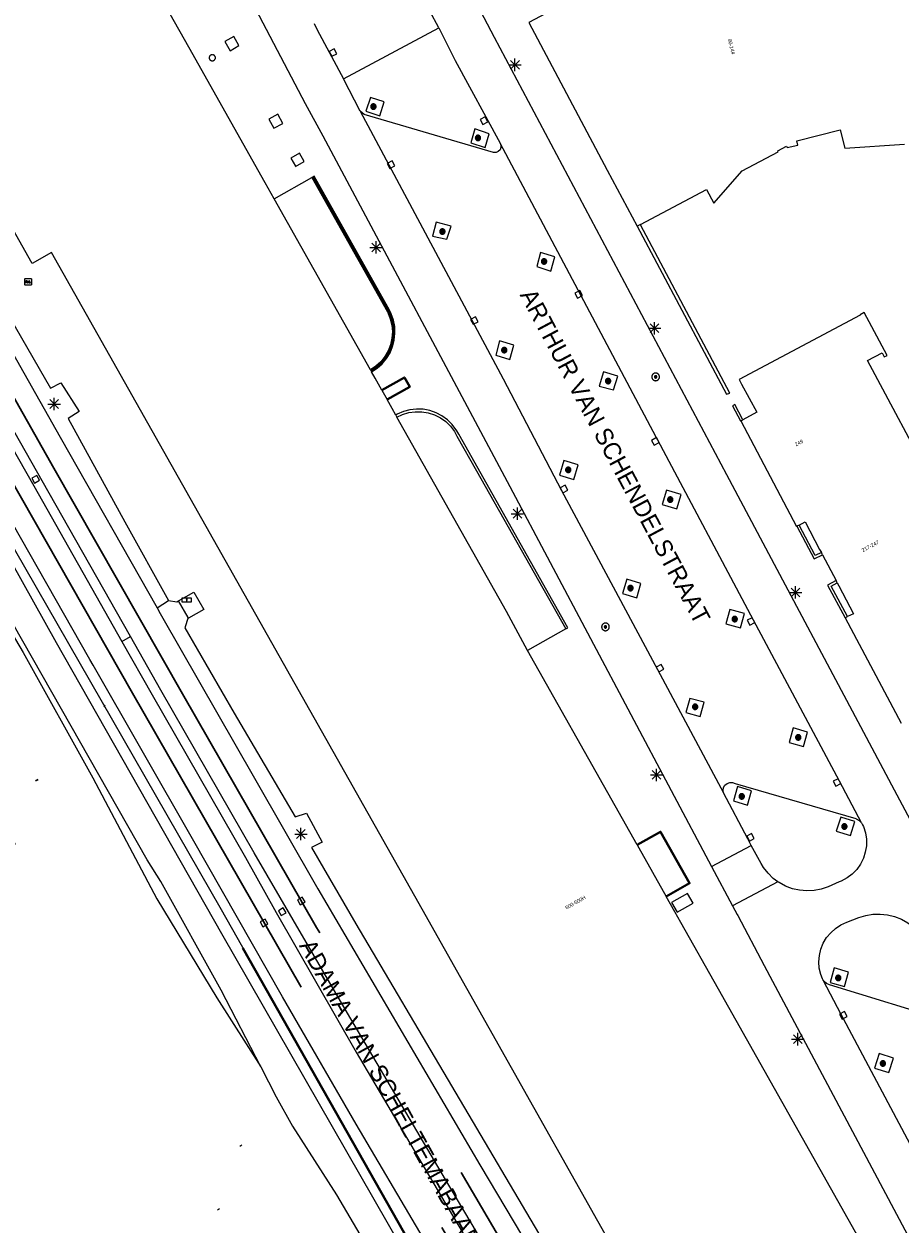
# Model space of a CAD drawing. Header units: metres. Extents: x 135779 to 137489, y 452643 to 455118.
# Tile 368 of 489: x 136520 to 136590, y 454824 to 454920. Entities that reach past the tile are written whole.
import ezdxf
from ezdxf.enums import TextEntityAlignment as Align

# ---------------------------------------------------------------- set-up
doc = ezdxf.new("R2010")
doc.units = ezdxf.units.M
for name, pattern in [('DGN_Style_1', [33.729988, 0.056123, -33.673865]), ('DGN_Style_3', [78.572352, 56.123108, -22.449243]), ('DGN_Style_4', [89.853097, 44.898487, -22.449243, 0.056123, -22.449243])]:
    doc.linetypes.add(name, pattern=pattern)
for name, color, linetype, lineweight in [('KTop_BTD_Grasland overig', 62, 'Continuous', 13), ('KTop_BTD_Groenvoorziening', 62, 'Continuous', 13), ('KTop_GBI_Toegangstrap', 40, 'Continuous', 40), ('KTop_KST_KAST', 40, 'Continuous', 13), ('KTop_NAR_Huisnummer (t)', 7, 'Continuous', 13), ('KTop_NAR_Huisnummer tijdelijk (t)', 7, 'Continuous', 13), ('KTop_ORL_Weg_Straatnaam (t)', 7, 'Continuous', 13), ('KTop_OTD_Half verhard', 15, 'Continuous', 13), ('KTop_OTD_Open verharding', 15, 'Continuous', 13), ('KTop_PAL_Afsluitpaal', 222, 'Continuous', 13), ('KTop_PAL_Lichtmast', 40, 'Continuous', 13), ('KTop_PAL_PAAL', 222, 'Continuous', 13), ('KTop_PND_Grondvlaksituatie van BAG-pand [tachy]', 1, 'Continuous', 13), ('KTop_PUT_Inspectie- of rioolput', 15, 'Continuous', 13), ('KTop_PUT_Kolk', 15, 'Continuous', 13), ('KTop_SHD_Hek (l)', 15, 'DGN_Style_4', 40), ('KTop_SHD_Muur', 15, 'Continuous', 13), ('KTop_SPR_Sneltram (l)', 251, 'DGN_Style_3', 30), ('KTop_SPR_Trein (l)', 8, 'DGN_Style_1', 53), ('KTop_VGO_Boom', 92, 'Continuous', 13), ('KTop_WGD_OV-baan', 251, 'Continuous', 13), ('KTop_WGD_Parkeervlak', 251, 'Continuous', 13), ('KTop_WGD_Rijbaan_Lokale weg', 251, 'Continuous', 13), ('KTop_WGD_Rijbaan_Lokale weg_verkeersdrempel', 40, 'Continuous', 13), ('KTop_WGD_Spoorbaan', 251, 'Continuous', 13), ('KTop_WGD_Voetpad', 251, 'Continuous', 13)]:
    doc.layers.add(name, color=color, linetype=linetype, lineweight=lineweight)
doc.styles.add('Style-ROVU', font='ROVU.shx')
doc.styles.add('Style-ROVUCURSIEF', font='ROVUCURSIEF.shx')

# ---------------------------------------------------------------- blocks, each defined once
blk = doc.blocks.new('KST_KAST')
at = {"layer": 'KTop_KST_KAST', "flags": 128}
blk.add_lwpolyline([(-0.365, 0.169), (0.365, 0.169), (0.365, -0.169), (-0.365, -0.169), (-0.365, 0.169)], close=True, dxfattribs=at)
blk.add_lwpolyline([(0.045, 0.146), (-0.045, 0), (0.045, 0), (-0.045, -0.146)], dxfattribs=at)
blk = doc.blocks.new('PAL_PAAL')
at = {"layer": 'KTop_PAL_PAAL'}
for points in [[(-0.181, -0.083), (-0.158, -0.083), (-0.158, -0.017), (-0.158, 0.001), (-0.158, 0.066), (-0.144, 0.066), (-0.135, 0.065), (-0.127, 0.064), (-0.119, 0.062), (-0.112, 0.057), (-0.108, 0.049), (-0.106, 0.041), (-0.107, 0.033), (-0.108, 0.025), (-0.112, 0.017), (-0.117, 0.01), (-0.124, 0.006), (-0.132, 0.003), (-0.14, 0.001), (-0.149, 0.001), (-0.158, 0.001), (-0.158, -0.017), (-0.148, -0.017), (-0.135, -0.016), (-0.122, -0.014), (-0.11, -0.009), (-0.099, -0.002), (-0.09, 0.007), (-0.085, 0.019), (-0.082, 0.031), (-0.082, 0.044), (-0.084, 0.057), (-0.09, 0.068), (-0.099, 0.077), (-0.111, 0.081), (-0.124, 0.083), (-0.137, 0.083), (-0.181, 0.083)], [(-0.074, -0.083), (-0.007, 0.083), (0.016, 0.083), (0.081, -0.083), (0.056, -0.083), (0.037, -0.037), (-0.033, -0.037), (-0.026, -0.019), (0.03, -0.019), (0.002, 0.052), (-0.052, -0.083)], [(0.105, -0.083), (0.105, 0.083), (0.129, 0.083), (0.129, -0.066), (0.203, -0.066), (0.203, -0.083)]]:
    blk.add_hatch(color=1, dxfattribs=at).paths.add_polyline_path(points)
at = {"layer": 'KTop_PAL_PAAL', "flags": 128}
blk.add_lwpolyline([(-0.264, -0.225), (-0.264, 0.225), (-0.264, 0.229), (-0.263, 0.233), (-0.262, 0.237), (-0.261, 0.241), (-0.259, 0.245), (-0.257, 0.248), (-0.254, 0.251), (-0.251, 0.254), (-0.248, 0.257), (-0.245, 0.259), (-0.241, 0.261), (-0.237, 0.262), (-0.233, 0.263), (-0.229, 0.264), (-0.225, 0.264), (0.225, 0.264), (0.229, 0.264), (0.233, 0.263), (0.237, 0.262), (0.241, 0.261), (0.245, 0.259), (0.248, 0.257), (0.251, 0.254), (0.254, 0.251), (0.257, 0.248), (0.259, 0.245), (0.261, 0.241), (0.262, 0.237), (0.263, 0.233), (0.264, 0.229), (0.264, 0.225), (0.264, -0.225), (0.264, -0.229), (0.263, -0.233), (0.262, -0.237), (0.261, -0.241), (0.259, -0.245), (0.257, -0.248), (0.254, -0.251), (0.251, -0.254), (0.248, -0.257), (0.245, -0.259), (0.241, -0.261), (0.237, -0.262), (0.233, -0.263), (0.229, -0.264), (0.225, -0.264), (-0.225, -0.264), (-0.229, -0.264), (-0.233, -0.263), (-0.237, -0.262), (-0.241, -0.261), (-0.245, -0.259), (-0.248, -0.257), (-0.251, -0.254), (-0.254, -0.251), (-0.257, -0.248), (-0.259, -0.245), (-0.261, -0.241), (-0.262, -0.237), (-0.263, -0.233), (-0.264, -0.229), (-0.264, -0.225)], dxfattribs=at)
for points in [[(-0.137, 0.083), (-0.181, 0.083), (-0.181, -0.083), (-0.158, -0.083), (-0.158, 0.066), (-0.144, 0.066), (-0.135, 0.065), (-0.127, 0.064), (-0.119, 0.062), (-0.112, 0.057), (-0.108, 0.049), (-0.106, 0.041), (-0.107, 0.033), (-0.108, 0.025), (-0.112, 0.017), (-0.117, 0.01), (-0.124, 0.006), (-0.132, 0.003), (-0.14, 0.001), (-0.149, 0.001), (-0.158, 0.001), (-0.158, -0.017), (-0.148, -0.017), (-0.135, -0.016), (-0.122, -0.014), (-0.11, -0.009), (-0.099, -0.002), (-0.09, 0.007), (-0.085, 0.019), (-0.082, 0.031), (-0.082, 0.044), (-0.084, 0.057), (-0.09, 0.068), (-0.099, 0.077), (-0.111, 0.081), (-0.124, 0.083), (-0.137, 0.083)], [(-0.007, 0.083), (-0.074, -0.083), (-0.052, -0.083), (0.002, 0.052), (0.03, -0.019), (-0.026, -0.019), (-0.033, -0.037), (0.037, -0.037), (0.056, -0.083), (0.081, -0.083), (0.016, 0.083), (-0.007, 0.083)], [(0.105, 0.083), (0.105, -0.083), (0.203, -0.083), (0.203, -0.066), (0.129, -0.066), (0.129, 0.083), (0.105, 0.083)]]:
    blk.add_lwpolyline(points, close=True, dxfattribs=at)
blk = doc.blocks.new('PAL_Lichtmast')
at = {"layer": 'KTop_PAL_Lichtmast'}
for p, q in [((-0.354, -0.354), (0.354, 0.354)), ((0.354, -0.354), (-0.354, 0.354)), ((0, -0.5), (0, 0.5)), ((-0.5, 0), (0.5, 0))]:
    blk.add_line(p, q, dxfattribs=at)
blk = doc.blocks.new('PAL_Afsluitpaal')
at = {"layer": 'KTop_PAL_Afsluitpaal', "flags": 128}
blk.add_lwpolyline([(0.25, 0), (0.249, 0.026), (0.245, 0.052), (0.238, 0.077), (0.228, 0.102), (0.217, 0.125), (0.202, 0.147), (0.186, 0.167), (0.167, 0.186), (0.147, 0.202), (0.125, 0.217), (0.102, 0.228), (0.077, 0.238), (0.052, 0.245), (0.026, 0.249), (0, 0.25), (-0.026, 0.249), (-0.052, 0.245), (-0.077, 0.238), (-0.102, 0.228), (-0.125, 0.217), (-0.147, 0.202), (-0.167, 0.186), (-0.186, 0.167), (-0.202, 0.147), (-0.217, 0.125), (-0.228, 0.102), (-0.238, 0.077), (-0.245, 0.052), (-0.249, 0.026), (-0.25, 0), (-0.249, -0.026), (-0.245, -0.052), (-0.238, -0.077), (-0.228, -0.102), (-0.217, -0.125), (-0.202, -0.147), (-0.186, -0.167), (-0.167, -0.186), (-0.147, -0.202), (-0.125, -0.217), (-0.102, -0.228), (-0.077, -0.238), (-0.052, -0.245), (-0.026, -0.249), (0, -0.25), (0.026, -0.249), (0.052, -0.245), (0.077, -0.238), (0.102, -0.228), (0.125, -0.217), (0.147, -0.202), (0.167, -0.186), (0.186, -0.167), (0.202, -0.147), (0.217, -0.125), (0.228, -0.102), (0.238, -0.077), (0.245, -0.052), (0.249, -0.026), (0.25, 0)], dxfattribs=at)
blk = doc.blocks.new('PUT_Inspectie-_of_rioolput')
at = {"layer": 'KTop_PUT_Inspectie- of rioolput', "flags": 128}
for points in [[(0.31, 0), (0.308, 0.032), (0.303, 0.064), (0.294, 0.095), (0.283, 0.126), (0.268, 0.155), (0.25, 0.182), (0.23, 0.207), (0.207, 0.23), (0.182, 0.25), (0.154, 0.268), (0.126, 0.283), (0.095, 0.294), (0.064, 0.303), (0.032, 0.308), (0, 0.309), (-0.032, 0.308), (-0.064, 0.303), (-0.096, 0.294), (-0.126, 0.283), (-0.155, 0.268), (-0.182, 0.25), (-0.207, 0.23), (-0.23, 0.207), (-0.25, 0.182), (-0.268, 0.154), (-0.283, 0.126), (-0.294, 0.095), (-0.303, 0.064), (-0.308, 0.032), (-0.309, 0), (-0.308, -0.032), (-0.303, -0.064), (-0.294, -0.096), (-0.283, -0.126), (-0.268, -0.155), (-0.25, -0.182), (-0.23, -0.207), (-0.207, -0.23), (-0.182, -0.25), (-0.155, -0.268), (-0.126, -0.283), (-0.096, -0.294), (-0.064, -0.303), (-0.032, -0.308), (0, -0.309), (0.032, -0.308), (0.064, -0.303), (0.095, -0.294), (0.126, -0.283), (0.155, -0.268), (0.182, -0.25), (0.207, -0.23), (0.23, -0.207), (0.25, -0.182), (0.268, -0.155), (0.283, -0.126), (0.294, -0.096), (0.303, -0.064), (0.308, -0.032), (0.31, 0)], [(0.095, 0), (0.094, 0.009), (0.092, 0.019), (0.09, 0.029), (0.086, 0.038), (0.082, 0.047), (0.076, 0.055), (0.07, 0.063), (0.063, 0.07), (0.055, 0.076), (0.047, 0.082), (0.038, 0.086), (0.029, 0.09), (0.019, 0.092), (0.009, 0.094), (0, 0.094), (-0.01, 0.094), (-0.02, 0.092), (-0.029, 0.09), (-0.039, 0.086), (-0.048, 0.082), (-0.056, 0.076), (-0.064, 0.07), (-0.071, 0.063), (-0.077, 0.055), (-0.082, 0.047), (-0.087, 0.038), (-0.09, 0.029), (-0.093, 0.019), (-0.094, 0.009), (-0.095, 0), (-0.094, -0.01), (-0.093, -0.02), (-0.09, -0.029), (-0.087, -0.039), (-0.082, -0.048), (-0.077, -0.056), (-0.071, -0.064), (-0.064, -0.071), (-0.056, -0.077), (-0.047, -0.082), (-0.039, -0.087), (-0.029, -0.09), (-0.02, -0.093), (-0.01, -0.094), (0, -0.095), (0.009, -0.094), (0.019, -0.093), (0.029, -0.09), (0.038, -0.087), (0.047, -0.082), (0.055, -0.077), (0.063, -0.071), (0.07, -0.064), (0.076, -0.056), (0.082, -0.047), (0.086, -0.039), (0.09, -0.029), (0.092, -0.02), (0.094, -0.01), (0.095, 0)], [(0.035, 0), (0.034, 0.003), (0.034, 0.007), (0.033, 0.01), (0.031, 0.014), (0.03, 0.017), (0.028, 0.02), (0.026, 0.023), (0.023, 0.026), (0.02, 0.028), (0.017, 0.03), (0.014, 0.031), (0.01, 0.033), (0.007, 0.034), (0.003, 0.034), (0, 0.034), (-0.004, 0.034), (-0.007, 0.034), (-0.011, 0.033), (-0.014, 0.031), (-0.018, 0.03), (-0.021, 0.028), (-0.023, 0.026), (-0.026, 0.023), (-0.028, 0.02), (-0.03, 0.017), (-0.032, 0.014), (-0.033, 0.01), (-0.034, 0.007), (-0.035, 0.003), (-0.035, 0), (-0.035, -0.004), (-0.034, -0.007), (-0.033, -0.011), (-0.032, -0.014), (-0.03, -0.018), (-0.028, -0.021), (-0.026, -0.023), (-0.023, -0.026), (-0.021, -0.028), (-0.017, -0.03), (-0.014, -0.032), (-0.011, -0.033), (-0.007, -0.034), (-0.004, -0.035), (0, -0.035), (0.003, -0.035), (0.007, -0.034), (0.01, -0.033), (0.014, -0.032), (0.017, -0.03), (0.02, -0.028), (0.023, -0.026), (0.026, -0.023), (0.028, -0.021), (0.03, -0.017), (0.031, -0.014), (0.033, -0.011), (0.034, -0.007), (0.034, -0.004), (0.035, 0)], [(0.01, 0.02), (0.007, 0.02), (0.005, 0.021), (0.003, 0.022), (0.001, 0.022), (-0.001, 0.022), (-0.004, 0.022), (-0.006, 0.021), (-0.008, 0.02), (-0.01, 0.019), (-0.012, 0.018), (-0.014, 0.017), (-0.016, 0.015), (-0.017, 0.013), (-0.019, 0.012), (-0.02, 0.009), (-0.021, 0.007), (-0.022, 0.005), (-0.022, 0.003), (-0.022, 0.001), (-0.022, -0.001), (-0.022, -0.004), (-0.022, -0.006), (-0.021, -0.008), (-0.02, -0.01), (-0.019, -0.012), (-0.017, -0.014), (-0.016, -0.016), (-0.014, -0.017), (-0.012, -0.019), (-0.01, -0.02), (-0.008, -0.021), (-0.006, -0.022), (-0.003, -0.022), (-0.001, -0.022), (0.001, -0.022), (0.003, -0.022), (0.005, -0.022), (0.008, -0.021), (0.01, -0.02), (0.012, -0.019), (0.014, -0.017), (0.015, -0.016), (0.017, -0.014), (0.018, -0.012), (0.02, -0.01), (0.02, -0.008), (0.021, -0.006), (0.022, -0.003), (0.022, -0.001), (0.022, 0.001), (0.022, 0.003), (0.021, 0.005), (0.02, 0.008), (0.019, 0.01), (0.018, 0.012), (0.017, 0.014), (0.015, 0.015), (0.013, 0.017), (0.012, 0.018), (0.01, 0.02)]]:
    blk.add_lwpolyline(points, dxfattribs=at)
blk = doc.blocks.new('PUT_Kolk')
at = {"layer": 'KTop_PUT_Kolk', "flags": 128}
blk.add_lwpolyline([(0.225, -0.225), (0.225, 0.225), (-0.225, 0.225), (-0.225, -0.225), (0.225, -0.225)], dxfattribs=at)
blk = doc.blocks.new('VGO_Boom')
at = {"layer": 'KTop_VGO_Boom', "flags": 128}
for points in [[(0.215, 0), (0.214, 0.022), (0.21, 0.045), (0.204, 0.066), (0.196, 0.087), (0.186, 0.108), (0.174, 0.126), (0.16, 0.144), (0.144, 0.16), (0.126, 0.174), (0.107, 0.186), (0.087, 0.196), (0.066, 0.204), (0.045, 0.21), (0.022, 0.214), (-0.001, 0.215), (-0.023, 0.214), (-0.045, 0.21), (-0.067, 0.204), (-0.088, 0.196), (-0.108, 0.186), (-0.127, 0.174), (-0.144, 0.16), (-0.16, 0.144), (-0.174, 0.126), (-0.187, 0.107), (-0.197, 0.087), (-0.205, 0.066), (-0.211, 0.045), (-0.214, 0.022), (-0.215, -0.001), (-0.214, -0.023), (-0.211, -0.045), (-0.205, -0.067), (-0.197, -0.088), (-0.187, -0.108), (-0.174, -0.127), (-0.16, -0.144), (-0.144, -0.16), (-0.127, -0.174), (-0.108, -0.187), (-0.088, -0.197), (-0.067, -0.205), (-0.045, -0.211), (-0.023, -0.214), (0, -0.215), (0.022, -0.214), (0.045, -0.211), (0.066, -0.205), (0.087, -0.197), (0.108, -0.187), (0.126, -0.174), (0.144, -0.16), (0.16, -0.144), (0.174, -0.127), (0.186, -0.108), (0.196, -0.088), (0.204, -0.067), (0.21, -0.045), (0.214, -0.023), (0.215, -0.001)], [(0.155, 0), (0.154, 0.016), (0.152, 0.032), (0.147, 0.048), (0.142, 0.063), (0.134, 0.078), (0.125, 0.091), (0.115, 0.104), (0.104, 0.115), (0.091, 0.125), (0.077, 0.134), (0.063, 0.142), (0.048, 0.147), (0.032, 0.152), (0.016, 0.154), (-0.001, 0.155), (-0.017, 0.154), (-0.033, 0.152), (-0.048, 0.147), (-0.064, 0.142), (-0.078, 0.134), (-0.092, 0.125), (-0.104, 0.115), (-0.116, 0.104), (-0.126, 0.091), (-0.135, 0.077), (-0.142, 0.063), (-0.148, 0.048), (-0.152, 0.032), (-0.155, 0.016), (-0.155, -0.001), (-0.155, -0.017), (-0.152, -0.033), (-0.148, -0.048), (-0.142, -0.064), (-0.135, -0.078), (-0.126, -0.092), (-0.116, -0.104), (-0.104, -0.116), (-0.092, -0.126), (-0.078, -0.135), (-0.064, -0.142), (-0.048, -0.148), (-0.033, -0.152), (-0.017, -0.155), (0, -0.155), (0.016, -0.155), (0.032, -0.152), (0.048, -0.148), (0.063, -0.142), (0.078, -0.135), (0.091, -0.126), (0.104, -0.116), (0.115, -0.104), (0.125, -0.092), (0.134, -0.078), (0.142, -0.064), (0.147, -0.048), (0.152, -0.033), (0.154, -0.017), (0.155, -0.001)], [(0.095, 0), (0.094, 0.01), (0.093, 0.02), (0.09, 0.029), (0.087, 0.039), (0.082, 0.048), (0.077, 0.056), (0.071, 0.064), (0.064, 0.071), (0.056, 0.077), (0.047, 0.082), (0.039, 0.087), (0.029, 0.09), (0.02, 0.093), (0.01, 0.094), (-0.001, 0.095), (-0.01, 0.094), (-0.02, 0.093), (-0.03, 0.09), (-0.039, 0.087), (-0.048, 0.082), (-0.056, 0.077), (-0.064, 0.071), (-0.071, 0.064), (-0.077, 0.056), (-0.083, 0.047), (-0.087, 0.039), (-0.091, 0.029), (-0.093, 0.02), (-0.095, 0.01), (-0.095, -0.001), (-0.095, -0.01), (-0.093, -0.02), (-0.091, -0.03), (-0.087, -0.039), (-0.083, -0.048), (-0.077, -0.056), (-0.071, -0.064), (-0.064, -0.071), (-0.056, -0.077), (-0.048, -0.083), (-0.039, -0.087), (-0.03, -0.091), (-0.02, -0.093), (-0.01, -0.095), (0, -0.095), (0.01, -0.095), (0.02, -0.093), (0.029, -0.091), (0.039, -0.087), (0.048, -0.083), (0.056, -0.077), (0.064, -0.071), (0.071, -0.064), (0.077, -0.056), (0.082, -0.048), (0.087, -0.039), (0.09, -0.03), (0.093, -0.02), (0.094, -0.01), (0.095, -0.001)], [(0.035, 0), (0.035, 0.004), (0.034, 0.007), (0.033, 0.011), (0.032, 0.014), (0.03, 0.018), (0.028, 0.021), (0.026, 0.023), (0.023, 0.026), (0.021, 0.028), (0.017, 0.03), (0.014, 0.032), (0.011, 0.033), (0.007, 0.034), (0.004, 0.035), (-0.001, 0.035), (-0.004, 0.035), (-0.008, 0.034), (-0.011, 0.033), (-0.015, 0.032), (-0.018, 0.03), (-0.021, 0.028), (-0.024, 0.026), (-0.027, 0.023), (-0.029, 0.021), (-0.031, 0.017), (-0.032, 0.014), (-0.034, 0.011), (-0.035, 0.007), (-0.035, 0.004), (-0.035, -0.001), (-0.035, -0.004), (-0.035, -0.008), (-0.034, -0.011), (-0.032, -0.015), (-0.031, -0.018), (-0.029, -0.021), (-0.027, -0.024), (-0.024, -0.027), (-0.021, -0.029), (-0.018, -0.031), (-0.015, -0.032), (-0.011, -0.034), (-0.008, -0.035), (-0.004, -0.035), (0, -0.035), (0.004, -0.035), (0.007, -0.035), (0.011, -0.034), (0.014, -0.032), (0.018, -0.031), (0.021, -0.029), (0.023, -0.027), (0.026, -0.024), (0.028, -0.021), (0.03, -0.018), (0.032, -0.015), (0.033, -0.011), (0.034, -0.008), (0.035, -0.004), (0.035, 0)]]:
    blk.add_lwpolyline(points, dxfattribs=at)

msp = doc.modelspace()

# ---------------------------------------------------------------- linework, layer by layer
at = {"layer": 'KTop_BTD_Grasland overig', "flags": 128}
for points in [[(136574.504, 454783.742), (136572.553, 454785.471), (136571.152, 454786.999), (136568.493, 454791.094), (136558.096, 454807.964), (136535.712, 454846.992), (136522.372, 454870.475), (136508.908, 454894.6), (136502.018, 454906.691), (136493.408, 454922.196), (136480.757, 454944.654), (136478.008, 454949.005), (136475.547, 454953.659), (136475.341, 454954.675), (136475.104, 454955.093)], [(136538.85, 454836.259), (136535.65, 454842.444), (136530.786, 454851.225), (136529.684, 454852.968), (136518.867, 454871.977)]]:
    msp.add_lwpolyline(points, dxfattribs=at)
at = {"layer": 'KTop_BTD_Groenvoorziening', "flags": 128}
msp.add_lwpolyline([(136475.104, 454955.093), (136475.329, 454955.194), (136490.444, 454928.696), (136518.964, 454878.071), (136535.649, 454848.969), (136559.084, 454807.596), (136565.034, 454797.809), (136566.935, 454794.953), (136571.759, 454787.91), (136573.646, 454785.138)], dxfattribs=at)
at = {"layer": 'KTop_GBI_Toegangstrap', "flags": 128}
for points in [[(136549.05, 454890.111), (136550.885, 454891.136), (136550.455, 454891.902), (136548.624, 454890.878)], [(136571.581, 454850.015), (136573.464, 454851.075), (136571.124, 454855.235), (136569.236, 454854.172)]]:
    msp.add_lwpolyline(points, dxfattribs=at)
at = {"layer": 'KTop_OTD_Half verhard', "flags": 128}
for points in [[(136478.544, 454967.737), (136482.512, 454960.62), (136483.436, 454961.182), (136484.805, 454958.953), (136483.804, 454958.302), (136487.28, 454952.095), (136502.042, 454925.894), (136502.986, 454926.418), (136504.432, 454923.789), (136503.496, 454923.27), (136505.028, 454920.437), (136514.322, 454904.095), (136521.899, 454891.021), (136522.711, 454891.45), (136524.213, 454889.154), (136523.316, 454888.575), (136527.89, 454880.254), (136531.422, 454873.895)], [(136530.488, 454873.298), (136531.422, 454873.895)], [(136531.422, 454873.895), (136532.088, 454873.78), (136532.222, 454873.857)], [(136532.989, 454872.526), (136532.72, 454871.701), (136536.714, 454864.812), (136541.63, 454856.432), (136542.536, 454856.738), (136543.815, 454854.383), (136542.956, 454853.961), (136546.538, 454847.817), (136561.982, 454821.657), (136562.868, 454822.172), (136564.243, 454819.932), (136563.306, 454819.385), (136577.371, 454795.562), (136582.356, 454787.456), (136583.235, 454788.029), (136584.794, 454785.639), (136583.936, 454785.051), (136588.016, 454778.456), (136593.445, 454770.081), (136593.758, 454769.613)]]:
    msp.add_lwpolyline(points, dxfattribs=at)
at = {"layer": 'KTop_OTD_Open verharding', "flags": 128}
msp.add_lwpolyline([(136527.653, 454870.598), (136528.348, 454870.995)], dxfattribs=at)
at = {"layer": 'KTop_PND_Grondvlaksituatie van BAG-pand [tachy]', "flags": 128}
for points in [[(136606.688, 454756.535), (136605.114, 454758.153), (136603.598, 454759.826), (136602.143, 454761.551), (136600.749, 454763.327), (136599.42, 454765.151), (136598.156, 454767.021), (136596.958, 454768.935), (136595.83, 454770.89), (136591.525, 454778.544), (136591.124, 454779.257), (136589.938, 454781.365), (136574.662, 454808.526), (136573.26, 454811.01), (136551.878, 454848.985), (136521.97, 454901.967), (136520.402, 454901.084), (136507.676, 454923.688), (136506.407, 454925.942), (136504.497, 454929.335), (136500, 454937.322), (136491.771, 454951.938), (136493.34, 454952.822), (136482.719, 454971.688)], [(136539.951, 454906.301), (136539.22, 454907.6), (136533.05, 454918.556), (136530.04, 454923.9), (136526.508, 454930.105), (136526.397, 454930.302), (136524.663, 454933.376)], [(136566.08, 454923.51), (136560.48, 454920.54), (136566.82, 454908.61), (136569.24, 454904.09)], [(136536.38, 454918.26), (136537.1, 454918.67), (136536.69, 454919.41), (136535.97, 454919), (136536.38, 454918.26)], [(136540.222, 454913.136), (136539.5, 454912.74), (136539.9, 454912), (136540.63, 454912.4), (136540.23, 454913.14), (136540.222, 454913.136)], [(136569.496, 454904.229), (136574.82, 454907.05), (136575.42, 454905.97), (136577.72, 454908.56), (136580.61, 454910.11), (136580.58, 454910.18), (136581.29, 454910.57), (136581.34, 454910.44), (136582.2, 454910.64), (136582.12, 454910.98), (136585.62, 454911.87), (136585.99, 454910.4), (136590.82, 454910.71)], [(136541.658, 454908.931), (136541.67, 454908.91), (136542.37, 454909.32), (136541.99, 454910), (136541.988, 454909.999), (136541.28, 454909.59), (136541.658, 454908.931)], [(136547.716, 454892.505), (136539.951, 454906.301)], [(136569.496, 454904.229), (136569.24, 454904.09)], [(136594.59, 454883.85), (136593.22, 454883.14), (136587.82, 454893.25), (136589, 454893.88), (136589.18, 454893.55), (136589.41, 454893.67), (136587.56, 454897.13), (136587.23, 454896.95), (136587.24, 454896.93), (136577.46, 454891.72), (136577.665, 454891.34), (136578.88, 454889.09), (136577.763, 454888.484)], [(136547.716, 454892.505), (136547.806, 454892.345)], [(136548.624, 454890.878), (136548.09, 454891.84), (136547.806, 454892.345)], [(136548.624, 454890.878), (136549.05, 454890.111)], [(136549.75, 454888.859), (136549.45, 454889.39), (136549.05, 454890.111)], [(136549.75, 454888.859), (136549.841, 454888.697)], [(136560.395, 454869.864), (136558.68, 454873.02), (136549.841, 454888.697)], [(136577.59, 454888.39), (136577.763, 454888.484)], [(136577.59, 454888.39), (136582.1, 454879.88), (136582.12, 454879.89)], [(136582.303, 454879.984), (136582.8, 454880.24), (136583.96, 454878.025), (136584.097, 454877.763)], [(136582.303, 454879.984), (136582.12, 454879.89)], [(136584.188, 454877.589), (136584.097, 454877.763)], [(136584.188, 454877.589), (136585.283, 454875.497)], [(136585.379, 454875.314), (136585.283, 454875.497)], [(136585.379, 454875.314), (136585.497, 454875.089), (136586.68, 454872.83), (136586.198, 454872.593)], [(136586.03, 454872.51), (136586.198, 454872.593)], [(136586.03, 454872.51), (136590.54, 454863.99)], [(136569.236, 454854.172), (136567.46, 454857.32), (136560.395, 454869.864)], [(136569.236, 454854.172), (136569.362, 454853.948), (136571.581, 454850.015)], [(136603.812, 454790.445), (136603.59, 454790.84), (136604.56, 454791.42), (136592.22, 454813.43), (136575.804, 454842.53), (136572.76, 454847.926), (136572.283, 454848.771), (136571.581, 454850.015)]]:
    msp.add_lwpolyline(points, dxfattribs=at)
at = {"layer": 'KTop_SHD_Hek (l)', "flags": 128}
for points in [[(136559.567, 454806.802), (136559.084, 454807.596), (136535.649, 454848.969), (136518.964, 454878.071), (136490.444, 454928.696), (136475.329, 454955.194), (136475.104, 454955.093), (136473.723, 454954.47)], [(136549.08, 454897.4), (136543.07, 454908.08)], [(136547.77, 454892.43), (136548.215, 454892.731), (136548.61, 454893.094), (136548.947, 454893.512), (136549.218, 454893.975), (136549.417, 454894.474), (136549.54, 454894.996), (136549.585, 454895.531), (136549.549, 454896.067), (136549.434, 454896.591), (136549.243, 454897.093), (136549.08, 454897.4)]]:
    msp.add_lwpolyline(points, dxfattribs=at)
at = {"layer": 'KTop_SHD_Muur', "flags": 128}
for points in [[(136547.806, 454892.345), (136548.258, 454892.644), (136548.662, 454893.007), (136549.008, 454893.425), (136549.289, 454893.889), (136549.499, 454894.389), (136549.633, 454894.915), (136549.688, 454895.455), (136549.664, 454895.997), (136549.56, 454896.529), (136549.379, 454897.041), (136549.217, 454897.367), (136543.16, 454908.13), (136542.98, 454908.03), (136542.986, 454908.02)], [(136542.986, 454908.02), (136549.086, 454897.179), (136549.114, 454897.124), (136549.313, 454896.632), (136549.436, 454896.115), (136549.479, 454895.586), (136549.443, 454895.056), (136549.328, 454894.538), (136549.136, 454894.043), (136548.873, 454893.582), (136548.543, 454893.166), (136548.154, 454892.804), (136547.716, 454892.505)], [(136569.24, 454904.09), (136576.43, 454890.54), (136576.71, 454890.64), (136569.501, 454904.219), (136569.496, 454904.229)], [(136563.471, 454871.599), (136563.65, 454871.7), (136554.85, 454887.31), (136554.68, 454887.595), (136554.302, 454888.108), (136553.917, 454888.485), (136553.48, 454888.802), (136553.002, 454889.051), (136552.492, 454889.226), (136551.961, 454889.324), (136551.422, 454889.342), (136550.886, 454889.281), (136550.365, 454889.141), (136549.871, 454888.926), (136549.75, 454888.859)], [(136549.841, 454888.697), (136550.287, 454888.908), (136550.795, 454889.059), (136551.321, 454889.132), (136551.851, 454889.126), (136552.375, 454889.04), (136552.879, 454888.877), (136553.353, 454888.639), (136553.787, 454888.333), (136554.169, 454887.965), (136554.49, 454887.531), (136554.69, 454887.17), (136556.279, 454884.351), (136563.471, 454871.599)], [(136577.763, 454888.484), (136577.12, 454889.71), (136576.94, 454889.61), (136577.582, 454888.386), (136577.59, 454888.39)], [(136582.12, 454879.89), (136583.51, 454877.26), (136584.188, 454877.589)], [(136584.097, 454877.763), (136583.59, 454877.52), (136582.303, 454879.984)], [(136585.283, 454875.497), (136584.6, 454875.14), (136586.014, 454872.502), (136586.03, 454872.51)], [(136586.198, 454872.593), (136584.88, 454875.06), (136585.379, 454875.314)]]:
    msp.add_lwpolyline(points, dxfattribs=at)
at = {"layer": 'KTop_SPR_Sneltram (l)', "flags": 128}
for points in [[(136477.297, 454964.306), (136483.195, 454953.657), (136491.485, 454938.943), (136499.533, 454924.608), (136507.286, 454910.802), (136522.159, 454884.582), (136532.543, 454866.353), (136543.369, 454847.498), (136554.753, 454828.183), (136562.907, 454814.412), (136570.852, 454801.038), (136579.36, 454786.975), (136596.298, 454760.562), (136608.978, 454742.508), (136627.155, 454718.921), (136637.456, 454706.617), (136644.119, 454699.008), (136647.065, 454695.719), (136650.036, 454692.453), (136653.032, 454689.209), (136656.052, 454685.989), (136659.097, 454682.792), (136662.167, 454679.618), (136665.261, 454676.468), (136668.378, 454673.341), (136671.52, 454670.238), (136674.685, 454667.16)], [(136475.678, 454959.851), (136493.115, 454928.77), (136510.869, 454897.366), (136528.501, 454866.406), (136545.83, 454836.243), (136570.223, 454794.903), (136592.823, 454758.675), (136615.775, 454727.016), (136635.769, 454702.561), (136650.937, 454685.724), (136654.23, 454682.271), (136660.563, 454675.747), (136664.024, 454672.16)]]:
    msp.add_lwpolyline(points, dxfattribs=at)
at = {"layer": 'KTop_SPR_Trein (l)', "flags": 128}
for points in [[(136471.334, 454947.895), (136491.619, 454911.589), (136538.707, 454827.303), (136545.434, 454815.545), (136551.848, 454804.642), (136558.965, 454792.848), (136567.188, 454780.11), (136573.722, 454770.356), (136580.767, 454760.243), (136586.986, 454751.51), (136595.251, 454740.459), (136603.002, 454730.473), (136616.976, 454713.26), (136627.887, 454700.637), (136633.533, 454694.286), (136640.417, 454686.805), (136648.165, 454678.571), (136657.015, 454669.555), (136667.143, 454659.515), (136676.708, 454650.458), (136690.238, 454638.215), (136697.822, 454631.602), (136708.345, 454622.76), (136718.405, 454614.625), (136726.901, 454607.891), (136727.523, 454607.422)], [(136469.443, 454942.692), (136489.157, 454907.453), (136536.925, 454822.122), (136547.09, 454804.408), (136552.034, 454796.12), (136559.199, 454784.535), (136564.323, 454776.489), (136569.397, 454768.714), (136580.939, 454752.043), (136591.661, 454737.167), (136599.091, 454727.5), (136605.007, 454720.04), (136611.083, 454712.605), (136618.318, 454703.823), (136630.943, 454689.369), (136639.101, 454680.478), (136645.749, 454673.421), (136654.125, 454664.861), (136665.16, 454653.895), (136678.739, 454641.077), (136695.414, 454626.246), (136711.602, 454612.698), (136724.236, 454602.8)], [(136467.583, 454937.574), (136532.641, 454821.519), (136539.822, 454808.897), (136550.383, 454790.933), (136559.939, 454775.574), (136564.893, 454767.964), (136570.73, 454759.263), (136578.202, 454748.492), (136584.053, 454740.401), (136597.906, 454721.893), (136610.529, 454706.383), (136618.649, 454696.739), (136626.689, 454687.549), (136632.262, 454681.336), (136638.256, 454674.829), (136649.258, 454663.376), (136660.793, 454651.857), (136670.286, 454642.771), (136680.939, 454633.003), (136690.402, 454624.645), (136697.235, 454618.777), (136712.284, 454606.419), (136721.692, 454599.222)], [(136465.687, 454932.356), (136531.415, 454815.02), (136532.229, 454813.423), (136547.673, 454786.414), (136553.264, 454776.957), (136560.295, 454765.5), (136573.86, 454744.58), (136581.34, 454734.022), (136591.59, 454719.806), (136603.895, 454703.797), (136614.797, 454690.346), (136632.166, 454670.205), (136649.019, 454652.189), (136662.344, 454638.733), (136675.973, 454625.697), (136690.996, 454612.12), (136712.53, 454593.95), (136715.991, 454591.246)]]:
    msp.add_lwpolyline(points, dxfattribs=at)
at = {"layer": 'KTop_WGD_OV-baan', "flags": 128}
for points in [[(136478.026, 454966.313), (136478.455, 454965.56), (136484.251, 454955.167), (136519.724, 454892.28), (136522.672, 454887.067), (136530.488, 454873.298)], [(136528.348, 454870.995), (136521.23, 454883.546), (136509.981, 454903.338), (136502.579, 454916.678), (136492.066, 454935.079), (136487.262, 454943.697), (136483.057, 454951.161), (136479.069, 454958.28), (136476.67, 454962.579)], [(136476.308, 454961.584), (136478.37, 454957.89), (136482.359, 454950.769), (136486.564, 454943.306), (136491.369, 454934.686), (136501.882, 454916.285), (136509.283, 454902.947), (136520.535, 454883.151), (136527.653, 454870.598)], [(136573.646, 454785.138), (136572.846, 454786.437), (136573.159, 454786.646), (136571.557, 454789.384), (136568.905, 454793.858), (136563.156, 454803.549), (136557.041, 454813.859), (136551.684, 454822.917), (136546.562, 454831.653), (136540.621, 454841.928), (136533.35, 454854.653), (136525.322, 454868.687), (136525.073, 454869.123), (136518.11, 454881.346), (136513.838, 454888.847), (136509.057, 454897.283), (136504.712, 454904.953), (136498.848, 454915.343), (136493.29, 454925.202), (136488.367, 454933.964), (136483.71, 454942.279), (136478.879, 454950.9), (136475.819, 454956.369)], [(136530.488, 454873.298), (136530.745, 454872.844), (136530.952, 454872.483), (136538.255, 454859.74), (136543.463, 454850.627), (136556.529, 454828.366), (136569.488, 454806.618), (136579.932, 454789.332), (136589.255, 454774.276), (136592.764, 454768.955)], [(136527.653, 454870.598), (136530.105, 454866.273), (136537.619, 454853.148), (136540.102, 454848.729), (136546.547, 454837.446), (136554.676, 454823.689), (136560.511, 454813.848), (136566.233, 454803.962), (136573.046, 454792.214), (136579.009, 454782.775), (136582.664, 454776.807), (136589.27, 454766.644)], [(136590.363, 454767.367), (136583.776, 454777.528), (136581.042, 454781.788), (136574.605, 454792.325), (136567.281, 454804.449), (136554.662, 454825.671), (136545.845, 454840.597), (136538.312, 454853.548), (136530.8, 454866.669), (136528.348, 454870.995)]]:
    msp.add_lwpolyline(points, dxfattribs=at)
at = {"layer": 'KTop_WGD_Parkeervlak', "flags": 128}
for points in [[(136552.706, 454903.289), (136553.877, 454903.042), (136554.221, 454904.092), (136553.021, 454904.432), (136552.706, 454903.289)], [(136561.128, 454900.851), (136562.27, 454900.476), (136562.584, 454901.637), (136561.42, 454901.978), (136561.128, 454900.851)], [(136557.816, 454893.688), (136558.956, 454893.345), (136559.268, 454894.497), (136558.128, 454894.84), (136557.816, 454893.688)], [(136567.318, 454890.908), (136567.665, 454891.991), (136566.516, 454892.36), (136566.17, 454891.204), (136567.318, 454890.908)], [(136563.31, 454885.19), (136562.97, 454884.02), (136564.13, 454883.67), (136564.47, 454884.84), (136563.31, 454885.19)], [(136571.25, 454881.63), (136572.43, 454881.29), (136572.79, 454882.46), (136571.61, 454882.8), (136571.25, 454881.63)], [(136568.39, 454875.62), (136568.06, 454874.46), (136569.21, 454874.12), (136569.54, 454875.28), (136568.39, 454875.62)], [(136576.4, 454872), (136577.57, 454871.69), (136577.89, 454872.86), (136576.72, 454873.17), (136576.4, 454872)], [(136573.49, 454866), (136573.17, 454864.85), (136574.33, 454864.54), (136574.65, 454865.69), (136573.49, 454866)], [(136581.49, 454862.45), (136582.65, 454862.11), (136582.99, 454863.28), (136581.83, 454863.62), (136581.49, 454862.45)], [(136588.77, 454837.33), (136588.4, 454836.17), (136589.55, 454835.8), (136589.92, 454836.96), (136588.77, 454837.33)]]:
    msp.add_lwpolyline(points, dxfattribs=at)
at = {"layer": 'KTop_WGD_Rijbaan_Lokale weg', "flags": 128}
for points in [[(136594.937, 454849.331), (136594.819, 454849.552), (136593.629, 454851.781), (136589.99, 454858.6), (136576.467, 454884.031), (136557.734, 454919.337), (136556.322, 454921.988), (136555.595, 454923.316), (136555.469, 454923.607), (136555.249, 454924.264), (136555.105, 454924.942), (136555.041, 454925.633), (136555.056, 454926.325), (136555.152, 454927.012), (136555.325, 454927.683), (136555.575, 454928.33), (136555.897, 454928.943), (136556.288, 454929.515), (136556.743, 454930.039), (136557.254, 454930.507), (136557.816, 454930.912), (136558.421, 454931.251), (136559.061, 454931.517), (136559.727, 454931.708)], [(136532.835, 454931.434), (136535.259, 454927.248), (136537.005, 454924.131), (136538.233, 454922.033), (136538.446, 454921.627), (136541.052, 454916.67), (136542.436, 454914.012), (136543.854, 454911.385), (136558.948, 454883.101), (136575.245, 454852.436)], [(136553.227, 454920.11), (136551.044, 454924.162)], [(136543.178, 454920.459), (136543.419, 454919.95), (136545.538, 454915.986)], [(136553.227, 454920.11), (136554.552, 454917.458), (136558.173, 454910.791)], [(136546.891, 454913.379), (136545.538, 454915.986)], [(136546.891, 454913.379), (136558.424, 454891.771), (136563.13, 454882.78), (136570.87, 454868.33), (136576.19, 454858.38)], [(136587.338, 454855.952), (136585.55, 454859.32), (136578.62, 454872.31), (136570.9, 454886.84), (136570.762, 454887.085), (136558.173, 454910.791)], [(136578.444, 454854.135), (136578.16, 454854.66), (136576.19, 454858.38)], [(136587.338, 454855.952), (136587.43, 454855.79), (136587.5, 454855.65), (136587.655, 454855.15), (136587.732, 454854.633), (136587.729, 454854.109), (136587.646, 454853.593), (136587.486, 454853.095), (136587.252, 454852.627), (136586.949, 454852.2), (136586.585, 454851.824), (136586.168, 454851.508), (136585.708, 454851.26), (136585.54, 454851.19), (136584.64, 454850.78), (136584.083, 454850.595), (136583.505, 454850.487), (136582.919, 454850.459), (136582.333, 454850.511), (136581.761, 454850.641), (136581.544, 454850.723), (136581.211, 454850.848), (136580.695, 454851.128), (136580.595, 454851.201)], [(136575.245, 454852.436), (136578.444, 454854.135)], [(136580.595, 454851.201), (136576.935, 454849.256)], [(136576.935, 454849.256), (136577.3, 454848.57), (136577.354, 454848.469), (136579.492, 454844.448), (136589.07, 454826.44), (136603.67, 454799.02), (136613.55, 454780.4), (136614.283, 454779.075), (136615.167, 454777.633), (136616.118, 454776.235), (136617.134, 454774.883), (136618.213, 454773.581), (136619.352, 454772.331), (136620.549, 454771.136), (136621.802, 454770)], [(136584.256, 454843.248), (136584.19, 454843.38), (136584.05, 454843.71), (136583.932, 454844.217), (136583.894, 454844.737), (136583.935, 454845.256), (136584.055, 454845.762), (136584.251, 454846.245), (136584.519, 454846.692), (136584.852, 454847.092), (136585.242, 454847.437), (136585.68, 454847.718), (136586.16, 454847.93), (136587.12, 454848.31), (136587.683, 454848.484), (136588.265, 454848.581), (136588.854, 454848.598), (136589.44, 454848.535), (136590.012, 454848.394), (136590.56, 454848.176), (136591.074, 454847.887), (136591.543, 454847.53), (136591.549, 454847.524)], [(136584.256, 454843.248), (136584.24, 454843.24), (136585.655, 454840.569), (136585.862, 454840.167), (136592.83, 454827.08), (136600.09, 454813.36), (136606.4, 454801.51), (136606.722, 454801.676)]]:
    msp.add_lwpolyline(points, dxfattribs=at)
at = {"layer": 'KTop_WGD_Rijbaan_Lokale weg_verkeersdrempel', "flags": 128}
for points in [[(136580.595, 454851.201), (136580.221, 454851.475), (136579.799, 454851.884), (136579.436, 454852.346), (136579.23, 454852.68), (136578.444, 454854.135)], [(136575.245, 454852.436), (136576.935, 454849.256)]]:
    msp.add_lwpolyline(points, dxfattribs=at)
at = {"layer": 'KTop_WGD_Spoorbaan', "flags": 128}
for points in [[(136473.08, 454952.7), (136473.195, 454952.479), (136476.606, 454946.985), (136483.105, 454934.656), (136489.639, 454922.896), (136496.402, 454910.927), (136500.8, 454903.478), (136502.116, 454901.173), (136503.928, 454897.598), (136508.154, 454889.781), (136514.104, 454879.094), (136519.678, 454869.701), (136525.316, 454859.578), (136530.479, 454849.814), (136535.304, 454841.839), (136538.85, 454836.259)], [(136538.85, 454836.259), (136540.098, 454833.847), (136541.432, 454831.476), (136544.974, 454825.929), (136549.459, 454818.291), (136554.592, 454809.358), (136561.62, 454798.01), (136567.211, 454789.448), (136573.079, 454780.486), (136578.975, 454771.769), (136582.27, 454766.921), (136587.067, 454759.936), (136589.166, 454760.6)]]:
    msp.add_lwpolyline(points, dxfattribs=at)
at = {"layer": 'KTop_WGD_Voetpad', "flags": 128}
for points in [[(136545.538, 454915.986), (136553.227, 454920.11)], [(136547.706, 454914.483), (136547.337, 454913.373), (136548.475, 454913.004), (136548.818, 454914.146), (136547.706, 454914.483)], [(136558.173, 454910.791), (136558.235, 454910.643), (136558.24, 454910.445), (136558.168, 454910.26), (136558.029, 454910.119), (136557.846, 454910.042), (136557.648, 454910.044), (136547.199, 454913.107), (136546.891, 454913.379)], [(136556.123, 454911.962), (136555.807, 454910.825), (136556.959, 454910.44), (136557.297, 454911.566), (136556.123, 454911.962)], [(136539.951, 454906.301), (136542.986, 454908.02)], [(136532.222, 454873.857), (136533.458, 454874.569), (136534.259, 454873.179), (136533.023, 454872.467), (136532.989, 454872.526)], [(136532.989, 454872.526), (136532.222, 454873.857)], [(136563.471, 454871.599), (136560.395, 454869.864)], [(136576.19, 454858.38), (136576.162, 454858.571), (136576.202, 454858.797), (136576.316, 454858.994), (136576.492, 454859.141), (136576.707, 454859.219), (136576.935, 454859.219), (136577.15, 454859.14), (136586.88, 454856.3), (136586.913, 454856.288), (136587.15, 454856.151), (136587.338, 454855.952)], [(136578.14, 454857.39), (136578.46, 454858.54), (136577.32, 454858.89), (136577, 454857.74), (136578.14, 454857.39)], [(136586.44, 454854.94), (136586.8, 454856.07), (136585.66, 454856.41), (136585.3, 454855.28), (136586.44, 454854.94)], [(136572.45, 454848.74), (136573.75, 454849.47), (136573.3, 454850.26), (136572, 454849.53), (136572.45, 454848.74)], [(136584.82, 454843.08), (136585.96, 454842.74), (136586.28, 454843.91), (136585.14, 454844.25), (136584.82, 454843.08)], [(136595.55, 454840.6), (136595.569, 454840.373), (136595.51, 454840.153), (136595.378, 454839.968), (136595.191, 454839.838), (136594.971, 454839.781), (136594.744, 454839.803), (136594.57, 454839.88), (136584.75, 454842.87), (136584.513, 454842.981), (136584.319, 454843.158), (136584.256, 454843.248)]]:
    msp.add_lwpolyline(points, dxfattribs=at)

# ---------------------------------------------------------------- block references
at = {"layer": 'KTop_KST_KAST'}
msp.add_blockref('KST_KAST', (136532.873, 454873.938), dxfattribs=at)
at = {"layer": 'KTop_PAL_Afsluitpaal'}
msp.add_blockref('PAL_Afsluitpaal', (136534.947, 454917.692), dxfattribs=at)
at = {"layer": 'KTop_PAL_Lichtmast'}
for p in [(136559.374, 454917.12), (136548.164, 454902.387), (136570.641, 454895.864), (136522.184, 454889.749), (136559.571, 454880.9), (136582.011, 454874.55), (136570.801, 454859.82), (136542.095, 454855.052), (136582.201, 454838.5)]:
    msp.add_blockref('PAL_Lichtmast', p, dxfattribs=at)
at = {"layer": 'KTop_PAL_PAAL'}
msp.add_blockref('PAL_PAAL', (136520.081, 454899.61), dxfattribs=at)
at = {"layer": 'KTop_PUT_Inspectie- of rioolput'}
for p, rotation in [((136570.725, 454891.942), 27.94996114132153), ((136566.677, 454871.767), 207.9885355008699)]:
    msp.add_blockref('PUT_Inspectie-_of_rioolput', p, dxfattribs=dict(at, rotation=rotation))
at = {"layer": 'KTop_PUT_Kolk'}
for p, rotation in [((136544.688, 454918.114), 208.1272242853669), ((136556.874, 454912.612), 28.50739572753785), ((136549.36, 454909.062), 208.0905129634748), ((136564.518, 454898.594), 27.97040230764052), ((136556.1, 454896.488), 208.09051296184), ((136570.7, 454886.734), 29.39105214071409), ((136520.692, 454883.678), 209.6137984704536), ((136563.331, 454882.887), 207.6281133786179), ((136578.422, 454872.205), 27.98235744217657), ((136571.07, 454868.436), 208.1322291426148), ((136585.353, 454859.214), 27.9628875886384), ((136578.381, 454854.778), 208.4112773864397), ((136542.13, 454849.656), 210.1845914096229), ((136540.594, 454848.777), 30.18459140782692), ((136539.122, 454847.883), 29.73558367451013), ((136585.871, 454840.421), 207.2450878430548)]:
    msp.add_blockref('PUT_Kolk', p, dxfattribs=dict(at, rotation=rotation))
at = {"layer": 'KTop_VGO_Boom'}
for p in [(136547.949, 454913.754), (136556.388, 454911.224), (136553.514, 454903.668), (136561.721, 454901.256), (136558.51, 454894.101), (136566.891, 454891.607), (136563.674, 454884.439), (136571.904, 454882.039), (136568.694, 454874.899), (136577.104, 454872.399), (136573.914, 454865.319), (136582.234, 454862.849), (136577.674, 454858.089), (136585.954, 454855.659), (136585.464, 454843.439), (136589.064, 454836.539)]:
    msp.add_blockref('VGO_Boom', p, dxfattribs=at)

# ---------------------------------------------------------------- texts
at = {"layer": 'KTop_NAR_Huisnummer (t)', "style": 'Style-ROVU'}
msp.add_text('600-600H', height=0.3, rotation=29.5, dxfattribs=at).set_placement((136565.043, 454849.971), align=Align.MIDDLE_RIGHT)
at = {"layer": 'KTop_NAR_Huisnummer tijdelijk (t)', "style": 'Style-ROVUCURSIEF'}
for s, rotation, p in [('90-144', 283.6, (136576.69, 454919.22)), ('249', 27.9, (136581.985, 454886.459)), ('217-247', 27.7, (136587.375, 454877.926))]:
    msp.add_text(s, height=0.3, rotation=rotation, dxfattribs=at).set_placement(p, align=Align.MIDDLE_LEFT)
at = {"layer": 'KTop_ORL_Weg_Straatnaam (t)', "style": 'Style-ROVU'}
for s, rotation, p in [('ARTHUR VAN SCHENDELSTRAAT', 298.02532, (136559.737, 454898.56)), ('ADAMA VAN SCHELTEMABAAN', 298.99898, (136541.921, 454846.054))]:
    msp.add_text(s, height=1.4, rotation=rotation, dxfattribs=at).set_placement(p)

doc.saveas('drawing.dxf')
